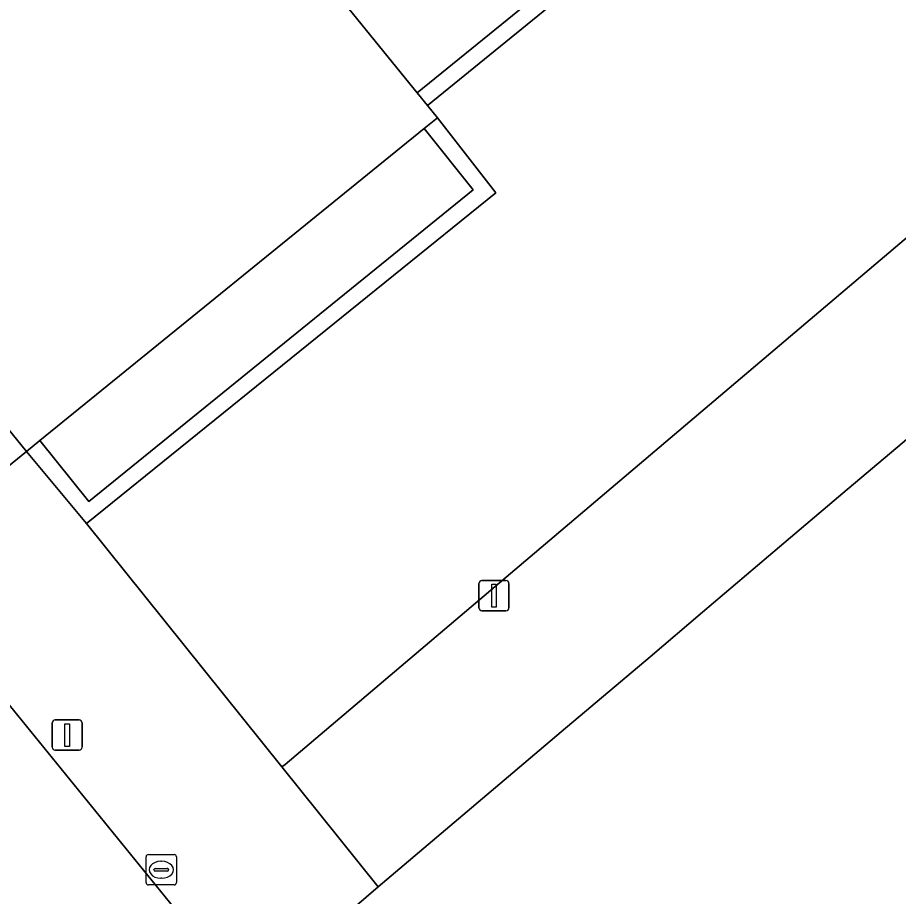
# Model space of a CAD drawing. Extents: x 161772 to 163126, y 383092 to 383917.
# Drawn here: x 162246.89 to 162275.96, y 383211.11 to 383240.12 of the extents above; entities that cross this region are included whole.
import ezdxf

# ---------------------------------------------------------------- set-up
doc = ezdxf.new("R2010")
doc.units = 0
for name, color, linetype in [('IMGEO_Erf', 7, 'Continuous'), ('IMGEO_Groenvoorziening', 7, 'Continuous'), ('IMGEO_Lichtmast', 7, 'Continuous'), ('IMGEO_Muur', 7, 'Continuous'), ('IMGEO_Pand', 7, 'Continuous'), ('IMGEO_Pand_overbouw', 7, 'Continuous'), ('IMGEO_Rijbaan_lokaal_open', 7, 'Continuous'), ('IMGEO_Rioolput', 7, 'Continuous'), ('IMGEO_Voetpad_open', 7, 'Continuous')]:
    doc.layers.add(name, color=color, linetype=linetype)

msp = doc.modelspace()

# ---------------------------------------------------------------- linework, layer by layer
at = {"layer": 'IMGEO_Erf'}
msp.add_lwpolyline([(162260.307, 383236.463), (162247.618, 383226.155), (162249.236, 383224.147), (162261.922, 383234.434)], close=True, dxfattribs=at)
at = {"layer": 'IMGEO_Groenvoorziening'}
for points in [[(162260.746, 383236.819), (162262.673, 383234.333), (162249.167, 383223.416), (162255.614, 383215.381), (162255.715, 383215.467), (162302.061, 383254.778), (162302.361, 383255.033), (162303.194, 383255.746), (162300.139, 383259.267), (162299.079, 383258.296), (162299.322, 383258.018), (162282.509, 383243.795), (162278.634, 383248.351), (162278.475, 383248.213), (162276.626, 383250.42), (162260.416, 383237.219)], [(162253.256, 383253.253), (162249.729, 383250.394), (162260.07, 383237.644), (162264.033, 383240.869), (162254.078, 383252.319)]]:
    msp.add_lwpolyline(points, close=True, dxfattribs=at)
at = {"layer": 'IMGEO_Lichtmast'}
for p, q in [((162262.214, 383221.538), (162263.004, 383221.538)), ((162263.004, 383221.538), (162262.214, 383221.538)), ((162262.114, 383220.638), (162262.114, 383221.438)), ((162262.114, 383221.438), (162262.114, 383220.638)), ((162263.104, 383221.438), (162263.104, 383220.638)), ((162263.104, 383220.638), (162263.104, 383221.438)), ((162263.004, 383220.538), (162262.214, 383220.538)), ((162262.214, 383220.538), (162263.004, 383220.538)), ((162248.13, 383216.935), (162248.92, 383216.935)), ((162248.92, 383216.935), (162248.13, 383216.935)), ((162248.03, 383216.035), (162248.03, 383216.835)), ((162248.03, 383216.835), (162248.03, 383216.035)), ((162249.02, 383216.835), (162249.02, 383216.035)), ((162249.02, 383216.035), (162249.02, 383216.835)), ((162248.92, 383215.935), (162248.13, 383215.935)), ((162248.13, 383215.935), (162248.92, 383215.935))]:
    msp.add_line(p, q, dxfattribs=at)
for points in [[(162262.534, 383221.413), (162262.684, 383221.413), (162262.684, 383220.663), (162262.534, 383220.663), (162262.534, 383221.413)], [(162248.45, 383216.81), (162248.6, 383216.81), (162248.6, 383216.06), (162248.45, 383216.06), (162248.45, 383216.81)]]:
    msp.add_lwpolyline(points, dxfattribs=at)
for centre, start, end in [((162262.214, 383221.438), 90, 180), ((162262.214, 383221.438), 90, 180), ((162263.004, 383221.438), 0, 90), ((162263.004, 383221.438), 360, 90), ((162262.214, 383220.638), 180, 270), ((162262.214, 383220.638), 180, 270), ((162263.004, 383220.638), 270, 0), ((162263.004, 383220.638), 270, 0), ((162248.13, 383216.835), 90, 180), ((162248.13, 383216.835), 90, 180), ((162248.92, 383216.835), 0, 90), ((162248.92, 383216.835), 360, 90), ((162248.13, 383216.035), 180, 270), ((162248.13, 383216.035), 180, 270), ((162248.92, 383216.035), 270, 0), ((162248.92, 383216.035), 270, 0)]:
    msp.add_arc(centre, 0.1, start, end, dxfattribs=at)
at = {"layer": 'IMGEO_Muur'}
for points in [[(162260.416, 383237.219), (162276.626, 383250.42), (162278.475, 383248.213), (162278.634, 383248.351), (162282.509, 383243.795), (162299.322, 383258.018), (162299.079, 383258.296), (162297.033, 383256.586), (162282.559, 383244.354), (162279.198, 383248.309), (162293.597, 383260.51), (162295.7, 383262.29), (162295.458, 383262.571), (162294.457, 383261.724), (162278.889, 383248.545), (162276.689, 383251.172), (162276.559, 383251.066), (162272.905, 383248.092), (162267.579, 383243.756), (162264.033, 383240.869), (162260.07, 383237.644)], [(162261.922, 383234.434), (162249.236, 383224.147), (162247.618, 383226.155), (162247.181, 383225.799), (162249.167, 383223.416), (162262.673, 383234.333), (162260.746, 383236.819), (162260.307, 383236.463)]]:
    msp.add_lwpolyline(points, close=True, dxfattribs=at)
at = {"layer": 'IMGEO_Pand'}
msp.add_lwpolyline([(162260.307, 383236.463), (162260.746, 383236.819), (162260.416, 383237.219), (162260.07, 383237.644), (162249.729, 383250.394), (162244.896, 383246.463), (162236.165, 383239.363), (162247.181, 383225.799), (162247.618, 383226.155)], close=True, dxfattribs=at)
msp.add_lwpolyline([(162277.054, 383226.902), (162274.125, 383224.42), (162272.397, 383222.955), (162269.487, 383220.488), (162267.759, 383219.023), (162264.825, 383216.536), (162263.089, 383215.064), (162258.791, 383211.421), (162257.994, 383210.746), (162267.151, 383199.941), (162271.757, 383203.845), (162272.627, 383202.815), (162275.948, 383205.633), (162275.754, 383205.862), (162277.084, 383206.988)], dxfattribs=at)
at = {"layer": 'IMGEO_Pand_overbouw'}
msp.add_lwpolyline([(162247.181, 383225.799), (162236.165, 383239.363), (162227.789, 383232.572), (162224.456, 383229.869), (162223.715, 383229.269), (162234.738, 383215.702), (162238.885, 383219.068), (162242.734, 383222.191)], close=True, dxfattribs=at)
at = {"layer": 'IMGEO_Rijbaan_lokaal_open'}
msp.add_lwpolyline([(162253.328, 383209.162), (162242.734, 383222.191), (162238.885, 383219.068), (162238.988, 383218.943), (162245.917, 383210.394), (162260.022, 383193.1), (162263.825, 383196.252), (162262.288, 383198.142)], close=True, dxfattribs=at)
at = {"layer": 'IMGEO_Rioolput'}
for p, q in [((162251.13, 383211.563), (162251.13, 383212.415)), ((162251.205, 383212.489), (162252.057, 383212.489)), ((162251.618, 383212.269), (162251.643, 383212.269)), ((162252.131, 383212.415), (162252.131, 383211.563)), ((162251.389, 383211.983), (162251.389, 383211.995)), ((162251.827, 383211.946), (162251.429, 383211.946)), ((162251.432, 383212.032), (162251.83, 383212.032)), ((162251.873, 383211.995), (162251.873, 383211.983)), ((162251.641, 383211.709), (162251.616, 383211.709)), ((162252.057, 383211.489), (162251.205, 383211.489))]:
    msp.add_line(p, q, dxfattribs=at)
for points in [[(162251.13, 383211.563), (162251.13, 383212.415)], [(162251.205, 383212.489), (162252.057, 383212.489)], [(162252.131, 383212.415), (162252.131, 383211.563)], [(162252.057, 383211.489), (162251.205, 383211.489)]]:
    msp.add_lwpolyline(points, dxfattribs=at)
for centre, radius, start, end in [((162251.207, 383212.413), 0.0765, 91.552, 178.448), ((162251.207, 383212.413), 0.0765, 91.552, 178.448), ((162252.055, 383212.413), 0.0765, 1.552, 88.448), ((162252.055, 383212.413), 0.0765, 1.552, 88.448), ((162251.429, 383211.992), 0.0403, 85.8775, 175.7526), ((162251.426, 383211.982), 0.0366, 178.938, 274.7102), ((162251.83, 383211.989), 0.043, 264.8664, 352.4533), ((162251.834, 383211.994), 0.0386, 1.7309, 96.639), ((162251.207, 383211.565), 0.0765, 181.552, 268.448), ((162251.207, 383211.565), 0.0765, 181.552, 268.448), ((162252.055, 383211.565), 0.0765, 271.552, 358.448), ((162252.055, 383211.565), 0.0765, 271.552, 358.448)]:
    msp.add_arc(centre, radius, start, end, dxfattribs=at)
for centre, major_axis, ratio, start_param, end_param in [((162251.617, 383211.989), (-0.387, 0.002), 0.722429, 4.712389, 7.853982), ((162251.642, 383211.989), (-0.39, 0.002), 0.717154, 1.570796, 4.712389)]:
    msp.add_ellipse(centre, major_axis=major_axis, ratio=ratio, start_param=start_param, end_param=end_param, dxfattribs=at)
at = {"layer": 'IMGEO_Voetpad_open'}
for points in [[(162255.715, 383215.467), (162255.614, 383215.381), (162258.791, 383211.421), (162263.089, 383215.064), (162264.825, 383216.536), (162267.759, 383219.023), (162269.487, 383220.488), (162272.397, 383222.955), (162274.125, 383224.42), (162277.054, 383226.902), (162278.784, 383228.369), (162281.706, 383230.846), (162283.44, 383232.315), (162286.369, 383234.799), (162288.094, 383236.261), (162291.016, 383238.738), (162292.736, 383240.196), (162295.68, 383242.692), (162297.405, 383244.154), (162300.325, 383246.629), (162302.058, 383248.098), (162305.378, 383250.912), (162302.061, 383254.778)], [(162247.181, 383225.799), (162236.165, 383239.363), (162231.74, 383235.776), (162242.734, 383222.191)]]:
    msp.add_lwpolyline(points, close=True, dxfattribs=at)
msp.add_lwpolyline([(162257.994, 383210.746), (162258.791, 383211.421), (162255.614, 383215.381), (162249.167, 383223.416), (162247.181, 383225.799), (162242.734, 383222.191), (162253.328, 383209.162)], dxfattribs=at)

doc.saveas('drawing.dxf')
